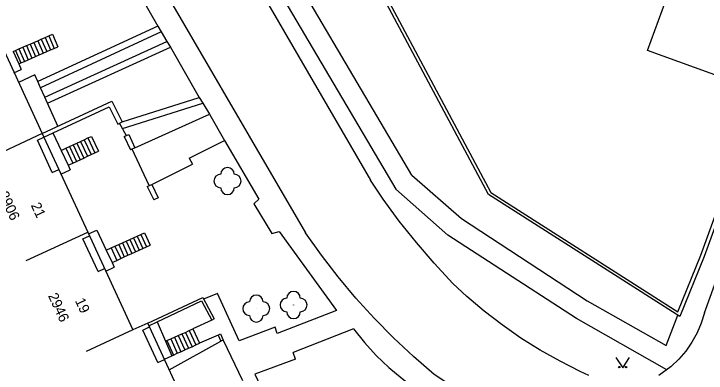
# Model space of a CAD drawing. Extents: x -584400 to -581602, y -1210894 to -1208793.
# Drawn here: x -583425.4 to -583374.3, y -1210474.2 to -1210447.7 of the extents above; entities that cross this region are included whole.
import ezdxf

# ---------------------------------------------------------------- set-up
doc = ezdxf.new("R2010")
doc.units = 0
for name, color, linetype in [('BUDOVY_MĚŘ', 7, 'Continuous'), ('ROZHRANÍ_PLOCH', 7, 'Continuous'), ('ZELEŇ', 7, 'Continuous'), ('ZN_DOPLŇKOVÉ', 7, 'Continuous'), ('ZN_KULTUR', 7, 'Continuous'), ('Č_POPIS_EVID', 7, 'Continuous')]:
    doc.layers.add(name, color=color, linetype=linetype)

msp = doc.modelspace()

# ---------------------------------------------------------------- linework, layer by layer
at = {"layer": 'BUDOVY_MĚŘ'}
for points in [[(-583380.65, -1210432.36), (-583371.68, -1210435.65), (-583373.17, -1210439.73), (-583367.62, -1210441.74), (-583371.66, -1210452.88), (-583378.59, -1210450.37), (-583377.25, -1210446.69), (-583384.83, -1210443.94), (-583380.65, -1210432.36)], [(-583431.22, -1210451.33), (-583426.68, -1210449.23), (-583423.31, -1210456.52), (-583427.85, -1210458.62)], [(-583423.31, -1210456.52), (-583423.19, -1210456.78), (-583419.94, -1210463.81)], [(-583424.48, -1210465.9), (-583419.94, -1210463.81), (-583416.6, -1210471.02)], [(-583412.13, -1210477.87), (-583415.51, -1210470.52), (-583416.6, -1210471.02)], [(-583416.6, -1210471.02), (-583420.05, -1210472.61)]]:
    msp.add_lwpolyline(points, dxfattribs=at)
at = {"layer": 'ROZHRANÍ_PLOCH'}
for points in [[(-583374.39, -1210469.76), (-583354.84, -1210415.64), (-583319.76, -1210319.13)], [(-583396.01, -1210459.6), (-583407.79, -1210439.56), (-583403.13, -1210436.96)], [(-583409.14, -1210440.33), (-583397.18, -1210460.63)], [(-583410.08, -1210440.95), (-583399.06, -1210459.95)], [(-583416.34, -1210442.39), (-583403.87, -1210463.84)], [(-583422.27, -1210445.6), (-583417.89, -1210443.1), (-583414.77, -1210448.58)], [(-583414.77, -1210448.58), (-583423.64, -1210452.67)], [(-583414.77, -1210448.58), (-583414.51, -1210449.01)], [(-583414.51, -1210449.01), (-583423.43, -1210453.13)], [(-583423.09, -1210449.42), (-583422.82, -1210449.3)], [(-583422.82, -1210449.3), (-583422.54, -1210449.18), (-583422.14, -1210450.1)], [(-583422.82, -1210449.3), (-583422.42, -1210450.22)], [(-583414.51, -1210449.01), (-583414.1, -1210449.71)], [(-583424.19, -1210449.9), (-583423.92, -1210449.78)], [(-583423.92, -1210449.78), (-583423.64, -1210449.66)], [(-583423.92, -1210449.78), (-583423.52, -1210450.7)], [(-583423.64, -1210449.66), (-583423.37, -1210449.54)], [(-583423.64, -1210449.66), (-583423.24, -1210450.58)], [(-583423.37, -1210449.54), (-583423.09, -1210449.42)], [(-583423.37, -1210449.54), (-583422.97, -1210450.46)], [(-583423.11, -1210453.83), (-583414.1, -1210449.71)], [(-583423.09, -1210449.42), (-583422.69, -1210450.34)], [(-583414.1, -1210449.71), (-583413.84, -1210450.14)], [(-583425.29, -1210450.38), (-583425.02, -1210450.26)], [(-583425.02, -1210450.26), (-583424.74, -1210450.14)], [(-583425.02, -1210450.26), (-583424.62, -1210451.18)], [(-583424.74, -1210450.14), (-583424.47, -1210450.02)], [(-583424.74, -1210450.14), (-583424.34, -1210451.06)], [(-583424.47, -1210450.02), (-583424.19, -1210449.9)], [(-583424.47, -1210450.02), (-583424.07, -1210450.94)], [(-583424.19, -1210449.9), (-583423.79, -1210450.82)], [(-583422.91, -1210454.28), (-583413.84, -1210450.14)], [(-583422.69, -1210450.34), (-583422.42, -1210450.22)], [(-583422.42, -1210450.22), (-583422.14, -1210450.1)], [(-583413.84, -1210450.14), (-583411.7, -1210453.85)], [(-583425.44, -1210450.45), (-583425.29, -1210450.38)], [(-583425.44, -1210450.45), (-583425.04, -1210451.36)], [(-583425.29, -1210450.38), (-583424.89, -1210451.3)], [(-583424.07, -1210450.94), (-583423.79, -1210450.82)], [(-583423.79, -1210450.82), (-583423.52, -1210450.7)], [(-583423.52, -1210450.7), (-583423.24, -1210450.58)], [(-583423.24, -1210450.58), (-583422.97, -1210450.46)], [(-583422.97, -1210450.46), (-583422.69, -1210450.34)], [(-583425.04, -1210451.36), (-583424.89, -1210451.3)], [(-583424.89, -1210451.3), (-583424.62, -1210451.18)], [(-583424.62, -1210451.18), (-583424.34, -1210451.06)], [(-583424.34, -1210451.06), (-583424.07, -1210450.94)], [(-583425.39, -1210452.03), (-583424.85, -1210451.78)], [(-583425.04, -1210451.36), (-583424.85, -1210451.78)], [(-583423.64, -1210452.67), (-583423.86, -1210452.18), (-583425.06, -1210452.73)], [(-583423.43, -1210453.13), (-583423.64, -1210452.67)], [(-583423.11, -1210453.83), (-583423.43, -1210453.13)], [(-583422.91, -1210454.28), (-583423.11, -1210453.83)], [(-583417.41, -1210455.65), (-583411.7, -1210453.85)], [(-583411.7, -1210453.85), (-583411.44, -1210454.28)], [(-583422.15, -1210455.97), (-583422.91, -1210454.28)], [(-583417.38, -1210456.15), (-583411.44, -1210454.28)], [(-583411.44, -1210454.28), (-583410.96, -1210455.08)], [(-583416.46, -1210457.57), (-583410.96, -1210455.08)], [(-583410.96, -1210455.08), (-583409.83, -1210457.03)], [(-583422.51, -1210456.47), (-583421.91, -1210457.76)], [(-583422.56, -1210459.4), (-583423.66, -1210457), (-583423.19, -1210456.78)], [(-583420.47, -1210457.1), (-583420.2, -1210456.97)], [(-583420.2, -1210456.97), (-583419.93, -1210456.84)], [(-583420.2, -1210456.97), (-583419.69, -1210458.07)], [(-583419.93, -1210456.84), (-583419.66, -1210456.72), (-583419.15, -1210457.82)], [(-583419.93, -1210456.84), (-583419.42, -1210457.94)], [(-583421.56, -1210457.6), (-583421.29, -1210457.47)], [(-583421.29, -1210457.47), (-583421.02, -1210457.35)], [(-583421.29, -1210457.47), (-583420.78, -1210458.57)], [(-583421.02, -1210457.35), (-583420.75, -1210457.23)], [(-583421.02, -1210457.35), (-583420.51, -1210458.45)], [(-583420.75, -1210457.23), (-583420.47, -1210457.1)], [(-583420.75, -1210457.23), (-583420.24, -1210458.32)], [(-583420.47, -1210457.1), (-583419.96, -1210458.19)], [(-583412.44, -1210458.33), (-583409.83, -1210457.03)], [(-583409.83, -1210457.03), (-583407.3, -1210461.37), (-583407.68, -1210461.7), (-583406.34, -1210463.89), (-583405.81, -1210463.75), (-583401.57, -1210469.59), (-583405.94, -1210471.28), (-583406.1, -1210470.81), (-583408.76, -1210471.82), (-583410.36, -1210468.33), (-583411.38, -1210468.75)], [(-583421.91, -1210457.76), (-583421.56, -1210457.6)], [(-583421.91, -1210457.76), (-583421.39, -1210458.86)], [(-583421.56, -1210457.6), (-583421.05, -1210458.7)], [(-583419.69, -1210458.07), (-583419.42, -1210457.94)], [(-583419.42, -1210457.94), (-583419.15, -1210457.82)], [(-583420.78, -1210458.57), (-583420.51, -1210458.45)], [(-583420.51, -1210458.45), (-583420.24, -1210458.32)], [(-583420.24, -1210458.32), (-583419.96, -1210458.19)], [(-583419.96, -1210458.19), (-583419.69, -1210458.07)], [(-583412.44, -1210458.33), (-583412.21, -1210458.78)], [(-583421.39, -1210458.86), (-583421.05, -1210458.7)], [(-583421.39, -1210458.86), (-583421.24, -1210459.19)], [(-583421.05, -1210458.7), (-583420.78, -1210458.57)], [(-583415.22, -1210460.27), (-583412.21, -1210458.78)], [(-583422.56, -1210459.4), (-583422.08, -1210459.18)], [(-583421.92, -1210459.51), (-583421.24, -1210459.19)], [(-583382.92, -1210474.38), (-583383.56, -1210474.1), (-583385.06, -1210473.34), (-583386.52, -1210472.51), (-583387.95, -1210471.62), (-583389.33, -1210470.65), (-583390.66, -1210469.63), (-583391.95, -1210468.54), (-583392.98, -1210467.58), (-583394.35, -1210466.1), (-583395.67, -1210464.57), (-583396.93, -1210462.98), (-583398.12, -1210461.35), (-583399.06, -1210459.95)], [(-583396.01, -1210459.6), (-583392.34, -1210462.8), (-583383.06, -1210468.88), (-583377.21, -1210472.17), (-583376.35, -1210469.92)], [(-583377.16, -1210473.97), (-583383.84, -1210470.18), (-583393.34, -1210464.01), (-583397.18, -1210460.63)], [(-583419.18, -1210466.71), (-583420.3, -1210464.29), (-583419.81, -1210464.07)], [(-583419.88, -1210463.93), (-583419.28, -1210463.65), (-583418.58, -1210465.13)], [(-583416.56, -1210464.22), (-583416.29, -1210464.1)], [(-583416.29, -1210464.1), (-583416.01, -1210463.97)], [(-583416.29, -1210464.1), (-583415.87, -1210465)], [(-583416.01, -1210463.97), (-583415.74, -1210463.85), (-583415.33, -1210464.76)], [(-583416.01, -1210463.97), (-583415.6, -1210464.88)], [(-583386.51, -1210479.11), (-583388.87, -1210477.78), (-583391.2, -1210476.38), (-583394.35, -1210474.32), (-583395.88, -1210472.99), (-583397.36, -1210471.61), (-583398.78, -1210470.16), (-583400.14, -1210468.67), (-583401.44, -1210467.11), (-583402.68, -1210465.51), (-583403.87, -1210463.84)], [(-583417.65, -1210464.71), (-583417.38, -1210464.59)], [(-583417.38, -1210464.59), (-583417.11, -1210464.47)], [(-583417.38, -1210464.59), (-583416.97, -1210465.5)], [(-583417.11, -1210464.47), (-583416.83, -1210464.34)], [(-583417.11, -1210464.47), (-583416.69, -1210465.37)], [(-583416.83, -1210464.34), (-583416.56, -1210464.22)], [(-583416.83, -1210464.34), (-583416.42, -1210465.25)], [(-583416.56, -1210464.22), (-583416.15, -1210465.13)], [(-583418.58, -1210465.13), (-583418.2, -1210464.96)], [(-583418.58, -1210465.13), (-583418.15, -1210466.04)], [(-583418.2, -1210464.96), (-583417.93, -1210464.84)], [(-583418.2, -1210464.96), (-583417.79, -1210465.88)], [(-583417.93, -1210464.84), (-583417.65, -1210464.71)], [(-583417.93, -1210464.84), (-583417.51, -1210465.75)], [(-583417.65, -1210464.71), (-583417.24, -1210465.62)], [(-583416.42, -1210465.25), (-583416.15, -1210465.13)], [(-583416.15, -1210465.13), (-583415.87, -1210465)], [(-583415.87, -1210465), (-583415.6, -1210464.88)], [(-583415.6, -1210464.88), (-583415.33, -1210464.76)], [(-583417.51, -1210465.75), (-583417.24, -1210465.62)], [(-583417.24, -1210465.62), (-583416.97, -1210465.5)], [(-583416.97, -1210465.5), (-583416.69, -1210465.37)], [(-583416.69, -1210465.37), (-583416.42, -1210465.25)], [(-583418.15, -1210466.04), (-583417.79, -1210465.88)], [(-583418.15, -1210466.04), (-583417.99, -1210466.39)], [(-583417.79, -1210465.88), (-583417.51, -1210465.75)], [(-583419.18, -1210466.71), (-583418.7, -1210466.49)], [(-583418.61, -1210466.68), (-583417.99, -1210466.39)], [(-583374.39, -1210469.76), (-583374.63, -1210470.51), (-583374.94, -1210471.24), (-583375.32, -1210471.93), (-583375.77, -1210472.58), (-583376.28, -1210473.17), (-583376.86, -1210473.72), (-583377.76, -1210474.38)], [(-583415.42, -1210470.71), (-583414.82, -1210470.43), (-583414.2, -1210471.86)], [(-583410.78, -1210470.29), (-583412.17, -1210470.95)], [(-583414.76, -1210473.43), (-583415.87, -1210471.03), (-583415.38, -1210470.8)], [(-583412.99, -1210471.32), (-583412.72, -1210471.2)], [(-583412.72, -1210471.2), (-583412.44, -1210471.07)], [(-583412.72, -1210471.2), (-583412.24, -1210472.26)], [(-583412.44, -1210471.07), (-583412.17, -1210470.95)], [(-583412.44, -1210471.07), (-583411.96, -1210472.13)], [(-583412.17, -1210470.95), (-583411.69, -1210472.01)], [(-583400.31, -1210470.95), (-583404.78, -1210472.7)], [(-583400.31, -1210470.95), (-583399.5, -1210471.95), (-583398.63, -1210472.9), (-583397.71, -1210473.79), (-583396.73, -1210474.62), (-583395.91, -1210475.24), (-583402.48, -1210478.33)], [(-583414.2, -1210471.86), (-583414.09, -1210471.81)], [(-583414.09, -1210471.81), (-583413.81, -1210471.68)], [(-583414.09, -1210471.81), (-583413.61, -1210472.88)], [(-583413.81, -1210471.68), (-583413.54, -1210471.56)], [(-583413.81, -1210471.68), (-583413.33, -1210472.75)], [(-583413.54, -1210471.56), (-583413.26, -1210471.44)], [(-583413.54, -1210471.56), (-583413.06, -1210472.63)], [(-583413.26, -1210471.44), (-583412.99, -1210471.32)], [(-583413.26, -1210471.44), (-583412.78, -1210472.5)], [(-583412.99, -1210471.32), (-583412.51, -1210472.38)], [(-583410.31, -1210471.4), (-583411.69, -1210472.01)], [(-583409.94, -1210471.77), (-583408.52, -1210474.76)], [(-583414.2, -1210471.86), (-583413.74, -1210472.94)], [(-583413.93, -1210473.96), (-583410.12, -1210471.85)], [(-583412.51, -1210472.38), (-583412.24, -1210472.26)], [(-583412.24, -1210472.26), (-583411.96, -1210472.13)], [(-583411.96, -1210472.13), (-583411.69, -1210472.01)], [(-583413.61, -1210472.88), (-583413.33, -1210472.75)], [(-583413.33, -1210472.75), (-583413.06, -1210472.63)], [(-583413.06, -1210472.63), (-583412.78, -1210472.5)], [(-583412.78, -1210472.5), (-583412.51, -1210472.38)], [(-583404.6, -1210473.17), (-583404.78, -1210472.7)], [(-583414.76, -1210473.43), (-583414.27, -1210473.21)], [(-583414.28, -1210473.19), (-583413.74, -1210472.94)], [(-583413.74, -1210472.94), (-583413.61, -1210472.88)], [(-583404.6, -1210473.17), (-583407.59, -1210474.3), (-583405.35, -1210479.04)]]:
    msp.add_lwpolyline(points, dxfattribs=at)
at = {"layer": 'ZELEŇ'}
for centre in [(-583409.62, -1210460.02), (-583404.74, -1210469.18), (-583407.49, -1210469.45)]:
    msp.add_circle(centre, 0.0005, dxfattribs=at)
for centre, start, end in [((-583409.62, -1210459.52), 0, 180), ((-583410.12, -1210460.02), 90, 270), ((-583409.12, -1210460.02), 270, 90), ((-583409.62, -1210460.52), 180, 360), ((-583404.74, -1210468.68), 0, 180), ((-583407.49, -1210468.95), 0, 180), ((-583405.24, -1210469.18), 90, 270), ((-583404.24, -1210469.18), 270, 90), ((-583407.99, -1210469.45), 90, 270), ((-583406.99, -1210469.45), 270, 90), ((-583404.74, -1210469.68), 180, 360), ((-583407.49, -1210469.95), 180, 360)]:
    msp.add_arc(centre, 0.5, start, end, dxfattribs=at)
at = {"layer": 'ZN_DOPLŇKOVÉ'}
for points in [[(-583402.12, -1210438.49), (-583390.18, -1210460.87), (-583376.35, -1210469.69), (-583374.65, -1210465.49), (-583370.57, -1210454.25)], [(-583370.32, -1210454.35), (-583374.4, -1210465.59), (-583376.2, -1210470.02), (-583390.33, -1210461.01), (-583402.3, -1210438.59)], [(-583423.31, -1210456.52), (-583418.17, -1210454.12), (-583417.41, -1210455.65)], [(-583423.19, -1210456.78), (-583418.36, -1210454.54), (-583417.73, -1210455.81), (-583417.41, -1210455.65)], [(-583417.09, -1210456.67), (-583417.6, -1210455.74)], [(-583417.24, -1210456.73), (-583416.91, -1210456.58), (-583416.46, -1210457.57), (-583416.79, -1210457.72)], [(-583417.24, -1210456.73), (-583416.79, -1210457.72)], [(-583415.4, -1210460.35), (-583416.66, -1210457.66)], [(-583415.55, -1210460.42), (-583415.22, -1210460.27), (-583414.75, -1210461.26), (-583415.07, -1210461.42)], [(-583415.55, -1210460.42), (-583415.07, -1210461.42)], [(-583415.51, -1210470.52), (-583411.45, -1210468.62), (-583410.61, -1210470.19), (-583410.78, -1210470.29)], [(-583414.82, -1210470.43), (-583411.54, -1210468.88), (-583410.78, -1210470.29)], [(-583410.31, -1210471.4), (-583410.13, -1210471.32), (-583409.94, -1210471.77), (-583410.12, -1210471.85)], [(-583410.31, -1210471.4), (-583410.12, -1210471.85)]]:
    msp.add_lwpolyline(points, dxfattribs=at)
at = {"layer": 'ZN_KULTUR'}
msp.add_lwpolyline([(-583380.93, -1210473.07), (-583380.43, -1210473.82), (-583379.93, -1210473.07)], dxfattribs=at)
for centre in [(-583380.68, -1210473.77), (-583380.18, -1210473.77)]:
    msp.add_circle(centre, 0.05, dxfattribs=at)

# ---------------------------------------------------------------- texts
at = {"layer": 'Č_POPIS_EVID'}
for s, rotation, p in [('2906', 294.7054, (-583426.54, -1210460.98)), ('21', 294.8095, (-583424.16, -1210461.81)), ('2946', 294.7054, (-583422.89, -1210468.49)), ('19', 294.8214, (-583420.9, -1210468.86))]:
    msp.add_text(s, height=0.75, rotation=rotation, dxfattribs=at).set_placement(p)

doc.saveas('drawing.dxf')
